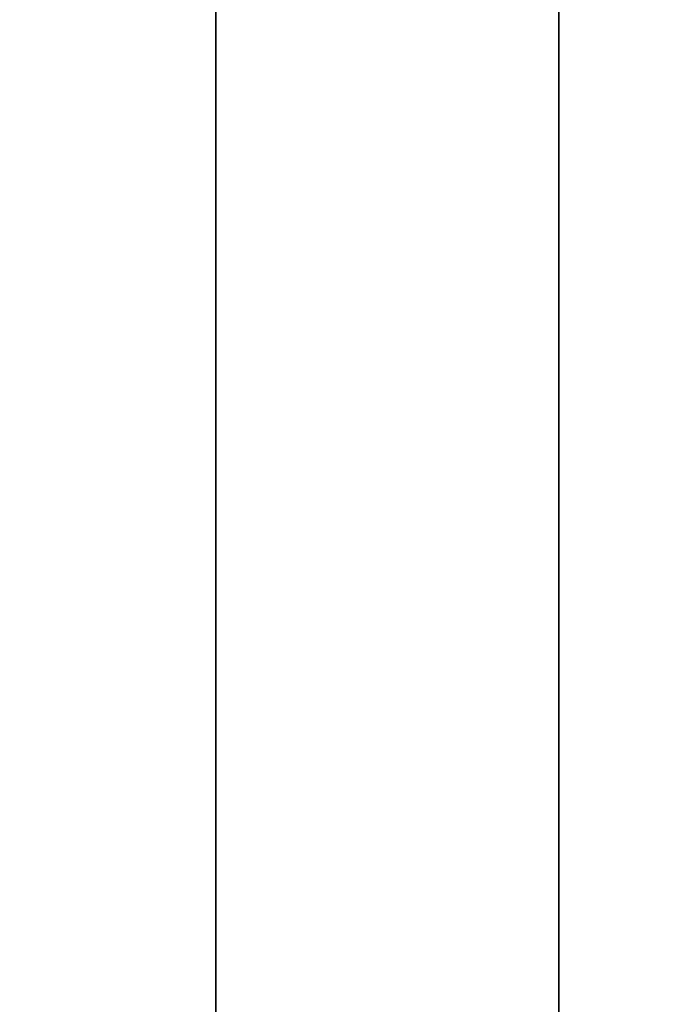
# Model space of a CAD drawing. Header units: millimetres. Extents: x -488 to 6688, y -115 to 115.
# Tile 440 of 656: x 332.95 to 334.18, y -9.1 to -7.23. Entities that reach past the tile are written whole.
import ezdxf

# ---------------------------------------------------------------- set-up
doc = ezdxf.new("R2010")
doc.units = ezdxf.units.MM
doc.layers.add('151', color=7, linetype='Continuous', true_color=0xffffff)

# ---------------------------------------------------------------- blocks, each defined once
blk = doc.blocks.new('UG_SURFACE_001')
at = {"layer": '151', "color": 252, "linetype": 'Continuous', "lineweight": 35}
for points in [[(487.5, -15, 2194.2501), (487.5, 115, 2194.2501), (-487.5, 115, 2194.2501), (-487.5, -15, 2194.2501)], [(-337.5, -15, 2044.25), (-337.5, 115, 2044.25), (337.5, 115, 2044.25), (337.5, -15, 2044.25)]]:
    blk.add_3dface(points, dxfattribs=at)
blk = doc.blocks.new('UG_SURFACE_056')
at = {"layer": '151', "color": 252, "linetype": 'Continuous', "lineweight": 35}
for points in [[(332.348, 0.5, 1531.0216), (332.348, -23.5, 1531.0216), (333.3213, -23.5, 1530.3713), (333.3213, 0.5, 1530.3713)], [(333.3213, 0.5, 1493.1287), (333.3213, -23.5, 1493.1287), (332.348, -23.5, 1492.4784), (332.348, 0.5, 1492.4784)], [(333.3213, 0.5, 1530.3713), (333.3213, -23.5, 1530.3713), (333.9716, -23.5, 1529.3981), (333.9716, 0.5, 1529.3981)], [(333.9716, 0.5, 1494.102), (333.9716, -23.5, 1494.102), (333.3213, -23.5, 1493.1287), (333.3213, 0.5, 1493.1287)], [(333.9716, 0.5, 1529.3981), (333.9716, -23.5, 1529.3981), (334.2, -23.5, 1528.25), (334.2, 0.5, 1528.25)], [(334.2, 0.5, 1495.25), (334.2, -23.5, 1495.25), (333.9716, -23.5, 1494.102), (333.9716, 0.5, 1494.102)]]:
    blk.add_3dface(points, dxfattribs=at)
blk = doc.blocks.new('UG_SURFACE_059')
at = {"layer": '151', "color": 252, "linetype": 'Continuous', "lineweight": 35}
for points in [[(332.348, 0.5, 346.0217), (332.348, -23.5, 346.0217), (333.3213, -23.5, 345.3713), (333.3213, 0.5, 345.3713)], [(333.3213, 0.5, 308.1287), (333.3213, -23.5, 308.1287), (332.348, -23.5, 307.4784), (332.348, 0.5, 307.4784)], [(333.3213, 0.5, 345.3713), (333.3213, -23.5, 345.3713), (333.9716, -23.5, 344.3981), (333.9716, 0.5, 344.3981)], [(333.9716, 0.5, 309.1019), (333.9716, -23.5, 309.1019), (333.3213, -23.5, 308.1287), (333.3213, 0.5, 308.1287)], [(333.9716, 0.5, 344.3981), (333.9716, -23.5, 344.3981), (334.2, -23.5, 343.25), (334.2, 0.5, 343.25)], [(334.2, 0.5, 310.25), (334.2, -23.5, 310.25), (333.9716, -23.5, 309.1019), (333.9716, 0.5, 309.1019)]]:
    blk.add_3dface(points, dxfattribs=at)
blk = doc.blocks.new('UG_SURFACE_068')
at = {"layer": '151', "color": 252, "linetype": 'Continuous', "lineweight": 35}
for points in [[(332.348, 0.5, 1781.0216), (332.348, -23.5, 1781.0216), (333.3213, -23.5, 1780.3713), (333.3213, 0.5, 1780.3713)], [(333.3213, 0.5, 1743.1287), (333.3213, -23.5, 1743.1287), (332.348, -23.5, 1742.4784), (332.348, 0.5, 1742.4784)], [(333.3213, 0.5, 1780.3713), (333.3213, -23.5, 1780.3713), (333.9716, -23.5, 1779.3981), (333.9716, 0.5, 1779.3981)], [(333.9716, 0.5, 1744.102), (333.9716, -23.5, 1744.102), (333.3213, -23.5, 1743.1287), (333.3213, 0.5, 1743.1287)], [(333.9716, 0.5, 1779.3981), (333.9716, -23.5, 1779.3981), (334.2, -23.5, 1778.25), (334.2, 0.5, 1778.25)], [(334.2, 0.5, 1745.25), (334.2, -23.5, 1745.25), (333.9716, -23.5, 1744.102), (333.9716, 0.5, 1744.102)]]:
    blk.add_3dface(points, dxfattribs=at)

msp = doc.modelspace()

# ---------------------------------------------------------------- block references
at = {"layer": '151', "color": 251, "linetype": 'Continuous', "lineweight": -3, "true_color": 0x636466}
for name in ['UG_SURFACE_001', 'UG_SURFACE_056', 'UG_SURFACE_059', 'UG_SURFACE_068']:
    msp.add_blockref(name, (0, 0), dxfattribs=at)

doc.saveas('drawing.dxf')
